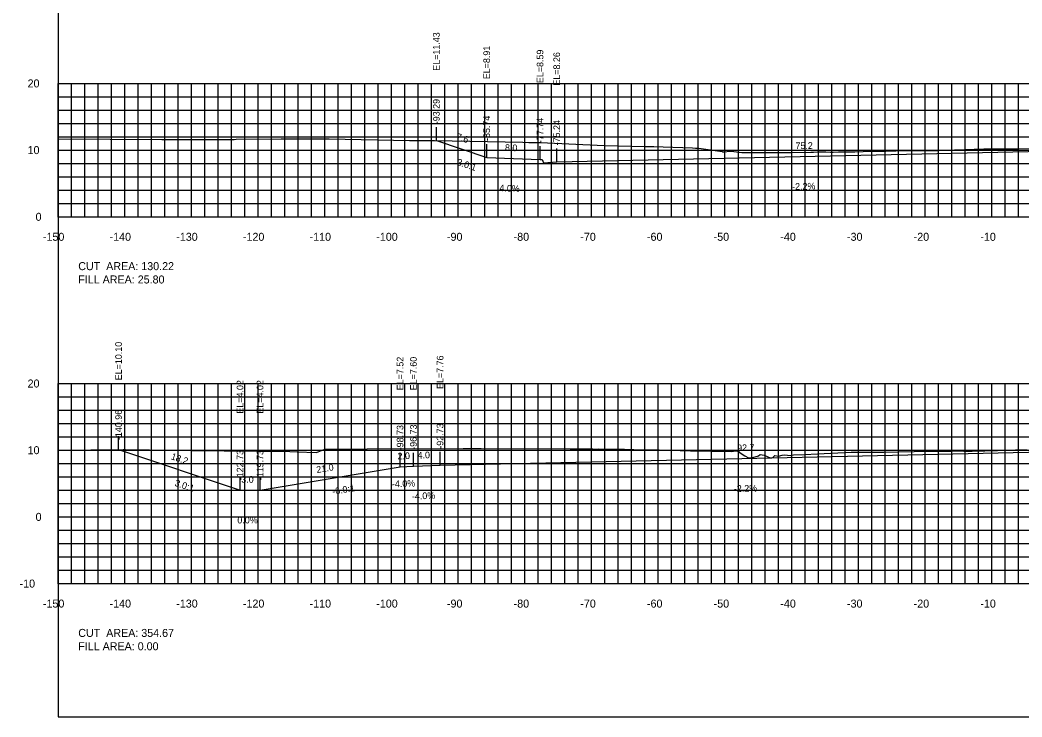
# Model space of a CAD drawing. Extents: x 1797419 to 1809236, y 248759 to 251512.
# Drawn here: x 1803835.3 to 1803985.5, y 250854.9 to 250959.4 of the extents above; entities that cross this region are included whole.
import ezdxf

# ---------------------------------------------------------------- set-up
doc = ezdxf.new("R2010")
doc.units = 0
for name, color, linetype in [('10', 7, 'Continuous'), ('3', 7, 'Continuous'), ('31', 7, 'Continuous'), ('4', 7, 'Continuous'), ('60', 7, 'Continuous'), ('ANNO-TXT', 7, 'Continuous'), ('CL-CNST', 7, 'Continuous'), ('Level 62', 7, 'Continuous'), ('M-ROADS', 7, 'Continuous')]:
    doc.layers.add(name, color=color, linetype=linetype)

msp = doc.modelspace()

# ---------------------------------------------------------------- linework, layer by layer
for p, q in [((1803897.71, 250941.32), (1803897.71, 250943.32)), ((1803905.26, 250938.8), (1803905.26, 250940.8)), ((1803913.26, 250938.48), (1803913.26, 250940.48)), ((1803915.76, 250938.15), (1803915.76, 250940.15)), ((1803850.04, 250894.99), (1803850.04, 250896.99)), ((1803894.27, 250892.49), (1803894.27, 250894.49)), ((1803898.27, 250892.65), (1803898.27, 250894.65)), ((1803892.27, 250892.41), (1803892.27, 250894.41)), ((1803868.27, 250888.91), (1803868.27, 250890.91)), ((1803871.27, 250888.91), (1803871.27, 250890.91))]:
    msp.add_line(p, q)
msp.add_lwpolyline([(1803841, 250854.89), (1804141, 250854.89), (1804141, 251044.89), (1803841, 251044.89)], close=True)
at = {"layer": '60'}
for p, q in [((1803840.94, 250949.89), (1803841, 250949.89)), ((1803841, 250929.89), (1803841, 250949.89)), ((1803840.94, 250939.89), (1803841, 250939.89)), ((1803840.94, 250929.89), (1803841, 250929.89)), ((1803841, 250929.89), (1804141, 250929.89)), ((1803841, 250929.83), (1803841, 250929.89)), ((1803851, 250929.83), (1803851, 250929.89)), ((1803861, 250929.83), (1803861, 250929.89)), ((1803871, 250929.83), (1803871, 250929.89)), ((1803881, 250929.83), (1803881, 250929.89)), ((1803891, 250929.83), (1803891, 250929.89)), ((1803901, 250929.83), (1803901, 250929.89)), ((1803911, 250929.83), (1803911, 250929.89)), ((1803921, 250929.83), (1803921, 250929.89)), ((1803931, 250929.83), (1803931, 250929.89)), ((1803941, 250929.83), (1803941, 250929.89)), ((1803951, 250929.83), (1803951, 250929.89)), ((1803961, 250929.83), (1803961, 250929.89)), ((1803971, 250929.83), (1803971, 250929.89)), ((1803981, 250929.83), (1803981, 250929.89)), ((1803840.94, 250904.89), (1803841, 250904.89)), ((1803841, 250874.89), (1803841, 250904.89)), ((1803840.94, 250894.89), (1803841, 250894.89)), ((1803840.94, 250884.89), (1803841, 250884.89)), ((1803840.94, 250874.89), (1803841, 250874.89)), ((1803841, 250874.89), (1804141, 250874.89)), ((1803841, 250874.83), (1803841, 250874.89)), ((1803851, 250874.83), (1803851, 250874.89)), ((1803861, 250874.83), (1803861, 250874.89)), ((1803871, 250874.83), (1803871, 250874.89)), ((1803881, 250874.83), (1803881, 250874.89)), ((1803891, 250874.83), (1803891, 250874.89)), ((1803901, 250874.83), (1803901, 250874.89)), ((1803911, 250874.83), (1803911, 250874.89)), ((1803921, 250874.83), (1803921, 250874.89)), ((1803931, 250874.83), (1803931, 250874.89)), ((1803941, 250874.83), (1803941, 250874.89)), ((1803951, 250874.83), (1803951, 250874.89)), ((1803961, 250874.83), (1803961, 250874.89)), ((1803971, 250874.83), (1803971, 250874.89)), ((1803981, 250874.83), (1803981, 250874.89))]:
    msp.add_line(p, q, dxfattribs=at)
at = {"layer": 'CL-CNST'}
for points in [[(1803897.71, 250941.32), (1803905.26, 250938.8), (1803913.26, 250938.48), (1803913.59, 250938.48), (1803913.76, 250937.98), (1803915.76, 250938.15), (1803991, 250939.8), (1804026.35, 250940.58), (1804028.35, 250940.41), (1804028.52, 250940.91), (1804028.85, 250940.91), (1804030.85, 250940.99), (1804049.11, 250940.15), (1804056.34, 250940.29), (1804057.34, 250940.33), (1804058.26, 250940.02)], [(1803850.04, 250894.99), (1803868.27, 250888.91), (1803871.27, 250888.91), (1803892.27, 250892.41), (1803894.27, 250892.49), (1803898.27, 250892.65), (1803991, 250894.69), (1804000.29, 250894.9), (1804004.29, 250894.74), (1804006.29, 250894.66), (1804027.29, 250891.16), (1804030.29, 250891.16), (1804042.88, 250894.3)]]:
    msp.add_lwpolyline(points, dxfattribs=at)
at = {"layer": 'Level 62'}
for p, q in [((1803841, 250949.89), (1804141, 250949.89)), ((1803841, 250929.89), (1803841, 250949.89)), ((1803843, 250929.89), (1803843, 250949.89)), ((1803845, 250929.89), (1803845, 250949.89)), ((1803847, 250929.89), (1803847, 250949.89)), ((1803849, 250929.89), (1803849, 250949.89)), ((1803851, 250929.89), (1803851, 250949.89)), ((1803853, 250929.89), (1803853, 250949.89)), ((1803855, 250929.89), (1803855, 250949.89)), ((1803857, 250929.89), (1803857, 250949.89)), ((1803859, 250929.89), (1803859, 250949.89)), ((1803861, 250929.89), (1803861, 250949.89)), ((1803863, 250929.89), (1803863, 250949.89)), ((1803865, 250929.89), (1803865, 250949.89)), ((1803867, 250929.89), (1803867, 250949.89)), ((1803869, 250929.89), (1803869, 250949.89)), ((1803871, 250929.89), (1803871, 250949.89)), ((1803873, 250929.89), (1803873, 250949.89)), ((1803875, 250929.89), (1803875, 250949.89)), ((1803877, 250929.89), (1803877, 250949.89)), ((1803879, 250929.89), (1803879, 250949.89)), ((1803881, 250929.89), (1803881, 250949.89)), ((1803883, 250929.89), (1803883, 250949.89)), ((1803885, 250929.89), (1803885, 250949.89)), ((1803887, 250929.89), (1803887, 250949.89)), ((1803889, 250929.89), (1803889, 250949.89)), ((1803891, 250929.89), (1803891, 250949.89)), ((1803893, 250929.89), (1803893, 250949.89)), ((1803895, 250929.89), (1803895, 250949.89)), ((1803897, 250929.89), (1803897, 250949.89)), ((1803899, 250929.89), (1803899, 250949.89)), ((1803901, 250929.89), (1803901, 250949.89)), ((1803903, 250929.89), (1803903, 250949.89)), ((1803905, 250929.89), (1803905, 250949.89)), ((1803907, 250929.89), (1803907, 250949.89)), ((1803909, 250929.89), (1803909, 250949.89)), ((1803911, 250929.89), (1803911, 250949.89)), ((1803913, 250929.89), (1803913, 250949.89)), ((1803915, 250929.89), (1803915, 250949.89)), ((1803917, 250929.89), (1803917, 250949.89)), ((1803919, 250929.89), (1803919, 250949.89)), ((1803921, 250929.89), (1803921, 250949.89)), ((1803923, 250929.89), (1803923, 250949.89)), ((1803925, 250929.89), (1803925, 250949.89)), ((1803927, 250929.89), (1803927, 250949.89)), ((1803929, 250929.89), (1803929, 250949.89)), ((1803931, 250929.89), (1803931, 250949.89)), ((1803933, 250929.89), (1803933, 250949.89)), ((1803935, 250929.89), (1803935, 250949.89)), ((1803937, 250929.89), (1803937, 250949.89)), ((1803939, 250929.89), (1803939, 250949.89)), ((1803941, 250929.89), (1803941, 250949.89)), ((1803943, 250929.89), (1803943, 250949.89)), ((1803945, 250929.89), (1803945, 250949.89)), ((1803947, 250929.89), (1803947, 250949.89)), ((1803949, 250929.89), (1803949, 250949.89)), ((1803951, 250929.89), (1803951, 250949.89)), ((1803953, 250929.89), (1803953, 250949.89)), ((1803955, 250929.89), (1803955, 250949.89)), ((1803957, 250929.89), (1803957, 250949.89)), ((1803959, 250929.89), (1803959, 250949.89)), ((1803961, 250929.89), (1803961, 250949.89)), ((1803963, 250929.89), (1803963, 250949.89)), ((1803965, 250929.89), (1803965, 250949.89)), ((1803967, 250929.89), (1803967, 250949.89)), ((1803969, 250929.89), (1803969, 250949.89)), ((1803971, 250929.89), (1803971, 250949.89)), ((1803973, 250929.89), (1803973, 250949.89)), ((1803975, 250929.89), (1803975, 250949.89)), ((1803977, 250929.89), (1803977, 250949.89)), ((1803979, 250929.89), (1803979, 250949.89)), ((1803981, 250929.89), (1803981, 250949.89)), ((1803983, 250929.89), (1803983, 250949.89)), ((1803985, 250929.89), (1803985, 250949.89)), ((1803841, 250947.89), (1804141, 250947.89)), ((1803841, 250945.89), (1804141, 250945.89)), ((1803841, 250943.89), (1804141, 250943.89)), ((1803841, 250941.89), (1804141, 250941.89)), ((1803841, 250939.89), (1804141, 250939.89)), ((1803841, 250937.89), (1804141, 250937.89)), ((1803841, 250935.89), (1804141, 250935.89)), ((1803841, 250933.89), (1804141, 250933.89)), ((1803841, 250931.89), (1804141, 250931.89)), ((1803841, 250929.89), (1804141, 250929.89)), ((1803841, 250904.89), (1804141, 250904.89)), ((1803841, 250874.89), (1803841, 250904.89)), ((1803843, 250874.89), (1803843, 250904.89)), ((1803845, 250874.89), (1803845, 250904.89)), ((1803847, 250874.89), (1803847, 250904.89)), ((1803849, 250874.89), (1803849, 250904.89)), ((1803851, 250874.89), (1803851, 250904.89)), ((1803853, 250874.89), (1803853, 250904.89)), ((1803855, 250874.89), (1803855, 250904.89)), ((1803857, 250874.89), (1803857, 250904.89)), ((1803859, 250874.89), (1803859, 250904.89)), ((1803861, 250874.89), (1803861, 250904.89)), ((1803863, 250874.89), (1803863, 250904.89)), ((1803865, 250874.89), (1803865, 250904.89)), ((1803867, 250874.89), (1803867, 250904.89)), ((1803869, 250874.89), (1803869, 250904.89)), ((1803871, 250874.89), (1803871, 250904.89)), ((1803873, 250874.89), (1803873, 250904.89)), ((1803875, 250874.89), (1803875, 250904.89)), ((1803877, 250874.89), (1803877, 250904.89)), ((1803879, 250874.89), (1803879, 250904.89)), ((1803881, 250874.89), (1803881, 250904.89)), ((1803883, 250874.89), (1803883, 250904.89)), ((1803885, 250874.89), (1803885, 250904.89)), ((1803887, 250874.89), (1803887, 250904.89)), ((1803889, 250874.89), (1803889, 250904.89)), ((1803891, 250874.89), (1803891, 250904.89)), ((1803893, 250874.89), (1803893, 250904.89)), ((1803895, 250874.89), (1803895, 250904.89)), ((1803897, 250874.89), (1803897, 250904.89)), ((1803899, 250874.89), (1803899, 250904.89)), ((1803901, 250874.89), (1803901, 250904.89)), ((1803903, 250874.89), (1803903, 250904.89)), ((1803905, 250874.89), (1803905, 250904.89)), ((1803907, 250874.89), (1803907, 250904.89)), ((1803909, 250874.89), (1803909, 250904.89)), ((1803911, 250874.89), (1803911, 250904.89)), ((1803913, 250874.89), (1803913, 250904.89)), ((1803915, 250874.89), (1803915, 250904.89)), ((1803917, 250874.89), (1803917, 250904.89)), ((1803919, 250874.89), (1803919, 250904.89)), ((1803921, 250874.89), (1803921, 250904.89)), ((1803923, 250874.89), (1803923, 250904.89)), ((1803925, 250874.89), (1803925, 250904.89)), ((1803927, 250874.89), (1803927, 250904.89)), ((1803929, 250874.89), (1803929, 250904.89)), ((1803931, 250874.89), (1803931, 250904.89)), ((1803933, 250874.89), (1803933, 250904.89)), ((1803935, 250874.89), (1803935, 250904.89)), ((1803937, 250874.89), (1803937, 250904.89)), ((1803939, 250874.89), (1803939, 250904.89)), ((1803941, 250874.89), (1803941, 250904.89)), ((1803943, 250874.89), (1803943, 250904.89)), ((1803945, 250874.89), (1803945, 250904.89)), ((1803947, 250874.89), (1803947, 250904.89)), ((1803949, 250874.89), (1803949, 250904.89)), ((1803951, 250874.89), (1803951, 250904.89)), ((1803953, 250874.89), (1803953, 250904.89)), ((1803955, 250874.89), (1803955, 250904.89)), ((1803957, 250874.89), (1803957, 250904.89)), ((1803959, 250874.89), (1803959, 250904.89)), ((1803961, 250874.89), (1803961, 250904.89)), ((1803963, 250874.89), (1803963, 250904.89)), ((1803965, 250874.89), (1803965, 250904.89)), ((1803967, 250874.89), (1803967, 250904.89)), ((1803969, 250874.89), (1803969, 250904.89)), ((1803971, 250874.89), (1803971, 250904.89)), ((1803973, 250874.89), (1803973, 250904.89)), ((1803975, 250874.89), (1803975, 250904.89)), ((1803977, 250874.89), (1803977, 250904.89)), ((1803979, 250874.89), (1803979, 250904.89)), ((1803981, 250874.89), (1803981, 250904.89)), ((1803983, 250874.89), (1803983, 250904.89)), ((1803985, 250874.89), (1803985, 250904.89)), ((1803841, 250902.89), (1804141, 250902.89)), ((1803841, 250900.89), (1804141, 250900.89)), ((1803841, 250898.89), (1804141, 250898.89)), ((1803841, 250896.89), (1804141, 250896.89)), ((1803841, 250894.89), (1804141, 250894.89)), ((1803841, 250892.89), (1804141, 250892.89)), ((1803841, 250890.89), (1804141, 250890.89)), ((1803841, 250888.89), (1804141, 250888.89)), ((1803841, 250886.89), (1804141, 250886.89)), ((1803841, 250884.89), (1804141, 250884.89)), ((1803841, 250882.89), (1804141, 250882.89)), ((1803841, 250880.89), (1804141, 250880.89)), ((1803841, 250878.89), (1804141, 250878.89)), ((1803841, 250876.89), (1804141, 250876.89)), ((1803841, 250874.89), (1804141, 250874.89))]:
    msp.add_line(p, q, dxfattribs=at)
at = {"layer": 'M-ROADS'}
for points in [[(1803841, 250941.57), (1803856.55, 250941.49), (1803867.38, 250941.5), (1803867.68, 250941.51), (1803874.44, 250941.57), (1803874.71, 250941.57), (1803875.09, 250941.59), (1803875.24, 250941.59), (1803881.05, 250941.6), (1803881.46, 250941.6), (1803881.64, 250941.6), (1803893.67, 250941.32), (1803896.84, 250941.31), (1803897.06, 250941.32), (1803897.42, 250941.32), (1803910.68, 250941.07), (1803911.56, 250941.04), (1803911.6, 250941.04), (1803911.94, 250941.03), (1803911.95, 250941.03), (1803912.53, 250941.02), (1803913.35, 250941.01), (1803922.89, 250940.59), (1803924.97, 250940.52), (1803929, 250940.45), (1803930.35, 250940.42), (1803931.75, 250940.38), (1803936.11, 250940.22), (1803936.56, 250940.2), (1803937.08, 250940.18), (1803939.88, 250939.76), (1803940.57, 250939.7), (1803940.63, 250939.61), (1803940.91, 250939.62), (1803941.68, 250939.74), (1803941.71, 250939.74), (1803941.72, 250939.75), (1803941.76, 250939.74), (1803942.3, 250939.68), (1803943.54, 250939.53), (1803943.6, 250939.52), (1803943.86, 250939.51), (1803945.05, 250939.53), (1803945.62, 250939.51), (1803946.8, 250939.51), (1803947.96, 250939.51), (1803948.75, 250939.53), (1803950.86, 250939.55), (1803953.85, 250939.58), (1803954.01, 250939.59), (1803954.26, 250939.59), (1803954.85, 250939.61), (1803956.14, 250939.61), (1803956.8, 250939.6), (1803956.87, 250939.6), (1803957.23, 250939.6), (1803957.23, 250939.6), (1803958.01, 250939.61), (1803958.18, 250939.61), (1803958.19, 250939.61), (1803958.2, 250939.61), (1803958.39, 250939.61), (1803960.14, 250939.61), (1803960.45, 250939.63), (1803961.72, 250939.7), (1803964.48, 250939.73), (1803965.13, 250939.75), (1803965.4, 250939.76), (1803966.2, 250939.78), (1803966.61, 250939.79), (1803968.46, 250939.84), (1803969.38, 250939.83), (1803969.65, 250939.83), (1803970.67, 250939.83), (1803970.73, 250939.83), (1803971, 250939.83), (1803971.81, 250939.84), (1803971.98, 250939.84), (1803973.01, 250939.83), (1803973.97, 250939.86), (1803979.8, 250940.07), (1803980.49, 250940.09), (1803980.5, 250940.09), (1803980.5, 250940.09), (1803980.74, 250940.09), (1803981.66, 250940.09), (1803981.79, 250940.09), (1803982.77, 250940.09), (1803983.09, 250940.09), (1803983.85, 250940.09), (1803984.4, 250940.09), (1803985.03, 250940.09), (1803990.87, 250940.2)], [(1803841, 250894.9), (1803850.74, 250895), (1803851.07, 250894.98), (1803854.7, 250894.93), (1803860.96, 250894.86), (1803875.72, 250894.68), (1803876.84, 250894.64), (1803879.68, 250894.55), (1803879.98, 250894.65), (1803880.98, 250895.03), (1803887.32, 250895.12), (1803901.74, 250895.14), (1803904.43, 250895.14), (1803917.79, 250895.09), (1803921.14, 250895.08), (1803921.25, 250895.07), (1803921.32, 250895.07), (1803921.97, 250895.08), (1803925.54, 250895.04), (1803925.93, 250895.03), (1803928.8, 250894.96), (1803929.79, 250894.94), (1803930.18, 250894.94), (1803930.31, 250894.94), (1803931.14, 250894.94), (1803935.83, 250894.79), (1803942.01, 250894.72), (1803942.59, 250894.81), (1803942.81, 250894.8), (1803943.96, 250894.05), (1803944.54, 250893.74), (1803944.79, 250893.73), (1803945.16, 250893.78), (1803946.04, 250894.07), (1803946.28, 250894.23), (1803946.88, 250894.13), (1803947.32, 250893.96), (1803947.75, 250893.75), (1803948.15, 250893.82), (1803948.46, 250894.1), (1803949, 250894.01), (1803949, 250894.01), (1803949, 250894.01), (1803949.57, 250894.14), (1803949.91, 250894.18), (1803950.82, 250894.11), (1803951.07, 250894.16), (1803951.28, 250894.2), (1803952.93, 250894.27), (1803954.85, 250894.36), (1803959.92, 250894.58), (1803960.75, 250894.58), (1803961.78, 250894.59), (1803962.31, 250894.58), (1803962.42, 250894.58), (1803962.93, 250894.58), (1803963.83, 250894.59), (1803964.81, 250894.58), (1803969.37, 250894.68), (1803971.94, 250894.74), (1803973.32, 250894.75), (1803973.78, 250894.75), (1803974.08, 250894.75), (1803974.68, 250894.75), (1803974.95, 250894.74), (1803975.96, 250894.79), (1803976.21, 250894.79), (1803976.82, 250894.76), (1803977.28, 250894.77), (1803978.09, 250894.77), (1803981.86, 250894.86), (1803984.55, 250894.93), (1803985, 250894.93), (1803986.31, 250894.94)]]:
    msp.add_lwpolyline(points, dxfattribs=at)

# ---------------------------------------------------------------- texts
for s, rotation, p in [('3.0:1', 341.5651, (1803900.7, 250937.69)), ('3.0:1', 341.5651, (1803858.37, 250889.58)), ('-6.0:1', 9.4623, (1803882.18, 250888.2))]:
    msp.add_text(s, height=1, rotation=rotation).set_placement(p)
at = {"layer": '10'}
for s, p in [('-150', (1803838.7, 250926.29)), ('-140', (1803848.7, 250926.29)), ('-130', (1803858.7, 250926.29)), ('-120', (1803868.7, 250926.29)), ('-110', (1803878.7, 250926.29)), ('-100', (1803888.7, 250926.29)), ('-90', (1803899.3, 250926.29)), ('-80', (1803909.3, 250926.29)), ('-70', (1803919.3, 250926.29)), ('-60', (1803929.3, 250926.29)), ('-50', (1803939.3, 250926.29)), ('-40', (1803949.3, 250926.29)), ('-30', (1803959.3, 250926.29)), ('-20', (1803969.3, 250926.29)), ('-10', (1803979.3, 250926.29)), ('-150', (1803838.7, 250871.29)), ('-140', (1803848.7, 250871.29)), ('-130', (1803858.7, 250871.29)), ('-120', (1803868.7, 250871.29)), ('-110', (1803878.7, 250871.29)), ('-100', (1803888.7, 250871.29)), ('-90', (1803899.3, 250871.29)), ('-80', (1803909.3, 250871.29)), ('-70', (1803919.3, 250871.29)), ('-60', (1803929.3, 250871.29)), ('-50', (1803939.3, 250871.29)), ('-40', (1803949.3, 250871.29)), ('-30', (1803959.3, 250871.29)), ('-20', (1803969.3, 250871.29)), ('-10', (1803979.3, 250871.29))]:
    msp.add_text(s, height=1.2, dxfattribs=at).set_placement(p)
at = {"layer": '3'}
for s, p in [('EL=11.43', (1803898.21, 250951.79)), ('EL=8.91', (1803905.76, 250950.52)), ('EL=8.59', (1803913.76, 250949.94)), ('EL=8.26', (1803916.26, 250949.56)), ('-93.29', (1803898.21, 250943.77)), ('-85.74', (1803905.76, 250941.26)), ('-77.74', (1803913.76, 250940.94)), ('-75.24', (1803916.26, 250940.6)), ('EL=10.10', (1803850.54, 250905.38)), ('EL=7.52', (1803892.77, 250903.88)), ('EL=7.60', (1803894.77, 250903.88)), ('EL=7.76', (1803898.77, 250904.07)), ('EL=4.02', (1803868.77, 250900.38)), ('EL=4.02', (1803871.77, 250900.38)), ('-140.96', (1803850.54, 250896.41)), ('-98.73', (1803892.77, 250894.87)), ('-96.73', (1803894.77, 250894.95)), ('-92.73', (1803898.77, 250895.11)), ('-122.73', (1803868.77, 250890.38)), ('-119.73', (1803871.77, 250890.38))]:
    msp.add_text(s, height=1, rotation=90, dxfattribs=at).set_placement(p)
at = {"layer": '31'}
for s, p in [('20', (1803836.4, 250949.29)), ('10', (1803836.4, 250939.29)), ('0', (1803837.6, 250929.29)), ('20', (1803836.4, 250904.29)), ('10', (1803836.4, 250894.29)), ('0', (1803837.6, 250884.29)), ('-10', (1803835.2, 250874.29))]:
    msp.add_text(s, height=1.2, dxfattribs=at).set_placement(p)
at = {"layer": '4'}
for s, rotation, p in [('7.6', 341.5651, (1803900.59, 250941.51)), ('75.2', 1.2603, (1803951.58, 250940.03)), ('8.0', 357.7094, (1803907.98, 250939.79)), ('4.0%', 357.7094, (1803907.15, 250933.72)), ('-2.2%', 1.2603, (1803951.08, 250933.92)), ('2.0', 2.2906, (1803891.91, 250893.5)), ('4.0', 2.2906, (1803894.91, 250893.62)), ('92.7', 1.2603, (1803942.83, 250894.73)), ('18.2', 341.5651, (1803857.82, 250893.56)), ('21.0', 9.4623, (1803879.8, 250891.45)), ('-4.0%', 2.2906, (1803891.06, 250889.31)), ('-4.0%', 2.2906, (1803894.06, 250887.48)), ('-2.2%', 1.2603, (1803942.34, 250888.62))]:
    msp.add_text(s, height=1, rotation=rotation, dxfattribs=at).set_placement(p)
for s, p in [('3.0', (1803868.45, 250890.01)), ('0.0%', (1803867.86, 250883.91))]:
    msp.add_text(s, height=1, dxfattribs=at).set_placement(p)
at = {"layer": '60'}
for p in [(1803841, 250929.89), (1803841, 250874.89)]:
    msp.add_text('-', height=0.0001, dxfattribs=at).set_placement(p)
at = {"layer": 'ANNO-TXT'}
for s, p in [('CUT  AREA: 130.22', (1803844, 250921.89)), ('FILL AREA: 25.80', (1803844, 250919.89)), ('CUT  AREA: 354.67', (1803844, 250866.89)), ('FILL AREA: 0.00', (1803844, 250864.89))]:
    msp.add_text(s, height=1.2, dxfattribs=at).set_placement(p)

doc.saveas('drawing.dxf')
